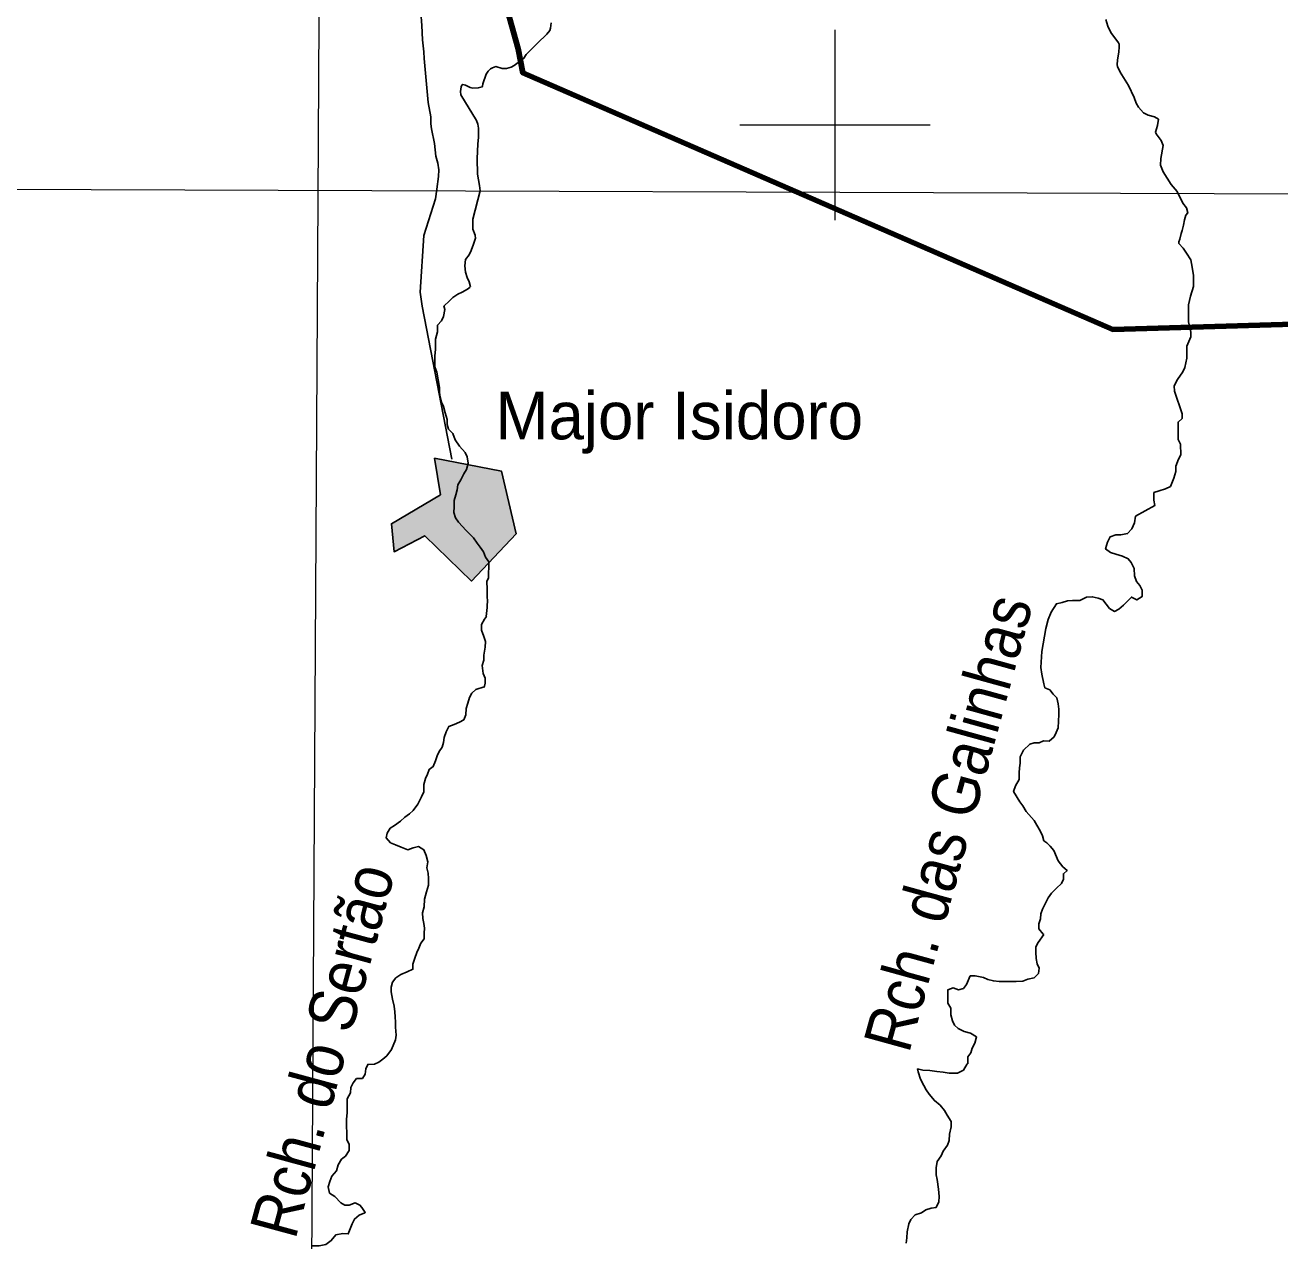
# Model space of a CAD drawing. Extents: x 553962 to 842807, y 8883888 to 9032388.
# Drawn here: x 716483 to 729677, y 8938264 to 8951050 of the extents above; entities that cross this region are included whole.
import ezdxf
from ezdxf.enums import TextEntityAlignment as Align

# ---------------------------------------------------------------- set-up
doc = ezdxf.new("R2010")
doc.units = 0
doc.header["$LTSCALE"] = 200
for name, color, linetype, lineweight in [('1', 7, 'Continuous', 13), ('12', 7, 'Continuous', 25), ('2', 7, 'Continuous', 13), ('21', 7, 'Continuous', 25), ('24', 7, 'Continuous', 25), ('9', 7, 'Continuous', 90)]:
    doc.layers.add(name, color=color, linetype=linetype, lineweight=lineweight)
doc.layers.add('41', color=7, linetype='Continuous')
doc.layers.add('49', color=7, linetype='Continuous')

msp = doc.modelspace()

# ---------------------------------------------------------------- hatches: boundary and pattern name
at = {"layer": '21'}
msp.add_hatch(color=256, dxfattribs=at).paths.add_polyline_path([(720787.1, 8946496.4), (720850.6, 8946110.2), (720334.5, 8945806.5), (720363, 8945511.1), (720684.9, 8945680.2), (721175.9, 8945203.6), (721647.6, 8945700.8), (721491.5, 8946358.8)])

# ---------------------------------------------------------------- linework, layer by layer
at = {"layer": '1'}
msp.add_line((565315.3, 8949866.8), (791497.7, 8949052.2), dxfattribs=at)
msp.add_lwpolyline([(719978.9, 9023574.5), (719561.6, 8949232.2), (719215.6, 8890710.6)], dxfattribs=at)
at = {"layer": '12'}
for points in [[(720644.9, 8951350), (720646.6, 8951317.5), (720645, 8951184.2), (720655.2, 8951046.6), (720660.7, 8950896.5), (720676.6, 8950767.3), (720679.5, 8950698.6), (720720, 8950234.3), (720748.8, 8950083.7), (720750.6, 8950010.8), (720756.6, 8949959.2), (720786.4, 8949804.4), (720801.7, 8949671.1), (720822.7, 8949598), (720833.3, 8949529.3), (720830.9, 8949456.4), (720814.3, 8949323), (720797.8, 8949224.2)], [(720797.8, 8949224.2), (720675.5, 8948838), (720637.7, 8948242.1), (720657.5, 8948094.3), (720969.8, 8946485.6)]]:
    msp.add_lwpolyline(points, dxfattribs=at)
at = {"layer": '2'}
for p, q in [((725000, 8949000), (725000, 8951000)), ((724000, 8950000), (726000, 8950000))]:
    msp.add_line(p, q, dxfattribs=at)
at = {"layer": '21'}
msp.add_lwpolyline([(720787.1, 8946496.4), (720850.6, 8946110.2), (720334.5, 8945806.5), (720363, 8945511.1), (720684.9, 8945680.2), (721175.9, 8945203.6), (721647.6, 8945700.8), (721491.5, 8946358.8)], close=True, dxfattribs=at)
at = {"layer": '24'}
for points in [[(727845.7, 8951109.5), (727868.8, 8951037.2), (727900.2, 8950972.9), (727980.7, 8950863.7), (727986.6, 8950849.9), (727988.4, 8950820.9), (727984.7, 8950765.2), (727967.7, 8950684.6), (727966.2, 8950633.4), (727970.7, 8950612.8), (727995.9, 8950553.3), (728084, 8950413), (728146, 8950288.8), (728166.5, 8950228.6), (728190.4, 8950188.3), (728241.6, 8950126.4), (728291.3, 8950100.9), (728357.7, 8950086.8), (728400.8, 8950059.1), (728388.3, 8949995.5), (728368.3, 8949923.4), (728374.6, 8949907.3), (728428.1, 8949834.8), (728450.3, 8949782.8), (728425.1, 8949647.1), (728421, 8949575.3), (728450.8, 8949507.4), (728532.8, 8949374.5), (728598.3, 8949300.4), (728656.5, 8949177.3)], [(722016.1, 8951074.9), (722008, 8951019.3), (722000.1, 8950992.6), (721969, 8950952.7), (721869.3, 8950860.9), (721753, 8950739.2), (721728.9, 8950700.5), (721627.2, 8950625.8), (721594.7, 8950607.3), (721543.8, 8950594), (721500.2, 8950594.2), (721433.2, 8950614.3), (721396.2, 8950601.1), (721377.1, 8950590.3), (721351, 8950564.9), (721332.8, 8950532.1), (721297.2, 8950432.1), (721294.4, 8950408.3), (721289.9, 8950402.2), (721248.6, 8950389.7), (721192.8, 8950385.5), (721162.4, 8950393.5), (721112.3, 8950419.6), (721087.2, 8950423.9), (721075.9, 8950419.2), (721066.9, 8950399.9), (721059.7, 8950351.2), (721065.8, 8950315.3), (721229.4, 8950044.8), (721245.2, 8950008.3), (721250.1, 8949966.3)], [(721250.1, 8949966.3), (721250.2, 8949871.2), (721250.2, 8949871.2), (721243.6, 8949796.7), (721237.8, 8949646.3), (721241.5, 8949480.6), (721262.5, 8949362.2), (721267.9, 8949307.1), (721191.4, 8949010.2)], [(728656.5, 8949177.3), (728694.1, 8949128.8), (728707.6, 8949076.1), (728689.3, 8949050.9), (728673.1, 8949000.2), (728664.5, 8948946.7), (728650.8, 8948890.9), (728640, 8948857.9), (728623.6, 8948797), (728615.5, 8948769.1), (728612.7, 8948751.6)], [(721191.4, 8949010.2), (721191, 8948954.2), (721190.6, 8948903.3), (721215.6, 8948842), (721218.6, 8948805.4)], [(721219.8, 8948809.2), (721199.7, 8948745.4), (721173.8, 8948679.3), (721153.2, 8948633.6), (721114.3, 8948584.8), (721107.6, 8948519.8), (721114.3, 8948450.3), (721131.2, 8948394.4), (721151.2, 8948348.5), (721164.9, 8948297.2)], [(728612.7, 8948751.6), (728660.2, 8948703.4), (728695.4, 8948652.3), (728740.7, 8948580.7), (728755.4, 8948504.2), (728770.1, 8948417.6), (728769.8, 8948366.6), (728769.3, 8948300.4), (728738.1, 8948198.8), (728717.1, 8948107.2), (728716.5, 8948015.6), (728715.9, 8947929), (728740.6, 8947821.9), (728740.2, 8947771), (728698.8, 8947674.5), (728698.3, 8947603.2), (728698, 8947547.2), (728677, 8947450.6), (728656.3, 8947404.9), (728599.8, 8947323.7), (728563.7, 8947257.7), (728568.4, 8947201.7), (728648.1, 8946961.9), (728647.8, 8946910.9), (728606.8, 8946875.6), (728606.5, 8946824.6), (728605.9, 8946743.2), (728605.6, 8946692.2), (728630.7, 8946641.2), (728635, 8946529.1), (728609.2, 8946483.4), (728583.3, 8946412.3), (728582.9, 8946356.3), (728562.1, 8946285.1), (728525.9, 8946198.8), (728474.8, 8946173.6), (728408.6, 8946153.6), (728352.5, 8946133.6), (728351.9, 8946052.1), (728361.7, 8945996.1), (728366, 8945992.5)], [(721162.8, 8948295.4), (721135.4, 8948272.2), (721079.2, 8948242), (721033.3, 8948221.9), (720982.2, 8948186.6), (720946.4, 8948151.1), (720887.8, 8948093.3)], [(720886.8, 8948096.7), (720898.2, 8948057.6), (720882.5, 8947986.4), (720861.8, 8947940.7), (720820.8, 8947895.1), (720820.3, 8947823.8), (720799.5, 8947747.6), (720798.7, 8947640.7), (720793.1, 8947569.4), (720792.8, 8947518.5), (720792.4, 8947457.4), (720812.3, 8947401.2), (720827, 8947319.7), (720841.7, 8947238.1), (720841.4, 8947187.2), (720846.1, 8947136.2), (720861, 8947085.2), (720881, 8947039.2), (720900.9, 8946972.9), (720920.8, 8946901.5), (720920.4, 8946850.6), (720935.3, 8946799.6), (720980.8, 8946753.5), (721005.7, 8946687.1), (721051.1, 8946620.6), (721111.6, 8946554.1), (721131.6, 8946508.1), (721141.3, 8946441.8), (721125.6, 8946375.7), (721094.8, 8946330.1), (721063.9, 8946269.2), (721033, 8946213.3), (721027.5, 8946162.4), (721011.9, 8946111.6), (720996.2, 8946050.6), (720995.8, 8945984.4), (720990.3, 8945923.3), (721010.2, 8945867.2), (721040.4, 8945821.2), (721080.8, 8945775.1), (721116.2, 8945739.2), (721156.6, 8945698.2), (721197, 8945657.3), (721237.2, 8945601), (721267.5, 8945560.1)], [(728361.7, 8945996.1), (728157.5, 8945885.3), (728146.8, 8945814.1), (728121, 8945753.1), (728074.9, 8945702.5), (728003.6, 8945687.6), (727952.7, 8945687.9), (727891.5, 8945667.9), (727865.7, 8945612.1), (727844.9, 8945540.9), (727895.5, 8945505), (727951.3, 8945484.2), (728022.4, 8945463.4), (728083.2, 8945437.6), (728113.5, 8945396.7), (728143.5, 8945335.4), (728148.1, 8945259), (728168, 8945197.7), (728203.3, 8945156.8), (728228.4, 8945105.7), (728228, 8945039.5), (728171.8, 8945004.2), (728116, 8945035.1), (728069.9, 8944989.6), (728034.1, 8944949), (727982.9, 8944908.6), (727937, 8944883.4), (727886.3, 8944914.3), (727851, 8944960.3), (727815.8, 8945006.4), (727765, 8945022), (727704.1, 8945037.6), (727643, 8945032.9), (727571.6, 8944997.7), (727495.3, 8944998.2), (727444.4, 8944993.4), (727388.3, 8944978.4), (727327.2, 8944963.6), (727273, 8944875.7), (727239.5, 8944797.4), (727239.5, 8944797.4), (727217.1, 8944704.3), (727172.4, 8944462.1)], [(721267.5, 8945560.1), (721302.7, 8945508.9), (721322.7, 8945452.8), (721358, 8945406.8), (721357.6, 8945345.6), (721357.2, 8945289.6), (721356.8, 8945233.6), (721336.6, 8945202.4)], [(721333.1, 8944831.8), (721314, 8944802.2), (721283.1, 8944746.3), (721282.7, 8944685.2), (721307.7, 8944618.9), (721322.6, 8944567.9), (721322.1, 8944506.8), (721306.3, 8944425.4), (721305.9, 8944369.4), (721290.3, 8944313.4), (721299.9, 8944231.9), (721319.9, 8944180.8), (721319.5, 8944129.9), (721309.9, 8944083.2)], [(727172.4, 8944462.1), (727164.9, 8944294.4), (727172.4, 8944223.6), (727194.7, 8944123), (727205.5, 8944081.4), (727256.2, 8944060.7), (727291.5, 8944014.6), (727331.9, 8943973.7), (727346.8, 8943912.4), (727351.5, 8943856.4), (727351.1, 8943800.4), (727350.6, 8943729.1), (727345, 8943657.8), (727324.3, 8943612.1), (727303.7, 8943566.4), (727252.5, 8943520.9), (727191.5, 8943521.3), (727145.6, 8943501.2), (727094.7, 8943501.5), (727048.8, 8943486.5), (726982.3, 8943425.8), (726946.2, 8943354.7), (726945.7, 8943288.5), (726940.3, 8943237.7), (726934.9, 8943186.8), (726934.4, 8943115.5), (726898.3, 8943049.5), (726877.6, 8942988.5), (726942.9, 8942881.2), (726973.2, 8942840.2), (727008.3, 8942778.9), (727094.2, 8942686.7), (727159.5, 8942569.2), (727179.5, 8942523.2), (727194.4, 8942472.2)], [(721311.4, 8944090.8), (721222.4, 8944064.3), (721181.5, 8944023.8), (721155.7, 8943978.2), (721140.1, 8943917.2), (721119.3, 8943861.3), (721118.9, 8943795.1), (721098.2, 8943744.3), (721052.2, 8943719.1), (720996.1, 8943694), (720940, 8943673.9), (720909.1, 8943618.1), (720888.3, 8943557.1), (720882.9, 8943506.2), (720867.3, 8943455.4), (720836.5, 8943409.8), (720815.8, 8943364.1), (720800.2, 8943313.2), (720774.3, 8943252.3), (720733.5, 8943222), (720712.8, 8943171.2), (720692.1, 8943125.5), (720676.4, 8943064.5), (720675.9, 8942988.1), (720650.1, 8942932.2), (720613.9, 8942856.1), (720562.6, 8942790.2), (720526.8, 8942754.7), (720475.7, 8942719.4), (720429.6, 8942678.9), (720368.3, 8942633.5), (720322.3, 8942603.2), (720291.4, 8942552.5), (720280.9, 8942501.6), (720326.3, 8942450.4), (720377, 8942429.8), (720437.9, 8942403.9), (720508.9, 8942378), (720565, 8942398), (720621, 8942413), (720676.7, 8942377), (720701.7, 8942315.7), (720716.5, 8942249.4), (720706, 8942188.4), (720720.8, 8942132.3), (720725.5, 8942076.2), (720725, 8942004.9), (720704.2, 8941933.8), (720683.3, 8941857.5), (720677.7, 8941776.1), (720662, 8941715.1), (720666.7, 8941653.9), (720676.5, 8941602.9), (720681.2, 8941552), (720680.8, 8941501.1), (720680.4, 8941440), (720644.5, 8941394.3), (720623.8, 8941343.6), (720603.2, 8941297.8), (720582.4, 8941236.9), (720561.6, 8941175.9), (720561.2, 8941119.9), (720500, 8941094.8), (720433.7, 8941064.6), (720382.6, 8941029.3), (720346.7, 8940983.7), (720331.1, 8940932.9), (720330.7, 8940881.9), (720345.5, 8940805.5), (720365.3, 8940734), (720370, 8940672.9), (720374.7, 8940621.9), (720379.4, 8940565.9), (720379, 8940509.9), (720383.5, 8940428.4), (720378.1, 8940377.5), (720336.7, 8940275.9), (720285.4, 8940210), (720244.5, 8940174.6), (720203.6, 8940144.3), (720157.6, 8940124.2), (720086.4, 8940119.6), (720065.7, 8940073.9), (720060.3, 8940017.9), (720029.4, 8939972.2), (719968.4, 8939972.6), (719932.5, 8939927), (719906.7, 8939876.2), (719906.3, 8939820.2), (719870.3, 8939759.3), (719869.9, 8939703.3), (719869.3, 8939611.7), (719863.7, 8939545.5), (719863.2, 8939464), (719867.9, 8939408), (719867.3, 8939326.5), (719892.4, 8939280.5), (719892, 8939214.3), (719850.8, 8939153.5), (719810, 8939123.2), (719773.9, 8939062.3)], [(727194.4, 8942472.2), (727224.8, 8942451.7), (727260.1, 8942415.8), (727300.5, 8942369.7), (727345.5, 8942262.5), (727395.9, 8942196), (727441.4, 8942160.1), (727443.2, 8942160.1)], [(727441.4, 8942160.1), (727400.5, 8942124.7), (727400.1, 8942068.7), (727379.5, 8942023), (727328.2, 8941972.3), (727277, 8941921.7), (727241.1, 8941871), (727205, 8941800), (727179.2, 8941754.3), (727163.6, 8941703.5), (727158.2, 8941652.6), (727142.6, 8941596.7), (727142.2, 8941545.7), (727187.6, 8941489.4), (727193.7, 8941485.1)], [(727194.1, 8941484.8), (727136.1, 8941403.2), (727110.4, 8941357.5), (727110, 8941301.5), (727114.6, 8941235.3), (727124.4, 8941179.2), (727144.4, 8941133.2), (727139, 8941077.2), (727092.9, 8941031.7), (727026.7, 8941016.8), (726975.7, 8940996.8), (726904.4, 8940992.1), (726853.6, 8940992.4), (726792.5, 8940992.8), (726726.4, 8940993.2), (726665.4, 8940998.7), (726604.5, 8941014.3), (726558.9, 8941035), (726472.5, 8941050.8), (726421.7, 8941051.1), (726380.3, 8940959.7), (726349.5, 8940919.1), (726298.6, 8940904.2), (726242.8, 8940924.9), (726186.7, 8940904.8), (726186.2, 8940833.6), (726185.7, 8940762.3), (726215.9, 8940711.2), (726215.4, 8940639.9), (726235.3, 8940578.6), (726255.3, 8940532.7), (726295.8, 8940496.8), (726356.6, 8940465.9), (726422.6, 8940450.2), (726488.4, 8940409), (726467.6, 8940343), (726441.8, 8940292.2), (726426.2, 8940241.4), (726395.4, 8940200.8), (726394.9, 8940125.5)], [(725866.7, 8940074.6), (725866.7, 8940073.8), (725872.8, 8940040.7), (725897.7, 8939964.2), (725932.8, 8939897.8), (725957.9, 8939851.8), (725988.1, 8939805.8), (726043.6, 8939739.2), (726104.3, 8939693), (726149.7, 8939636.7), (726179.9, 8939585.6), (726220.1, 8939519.2), (726219.7, 8939463.2), (726203.9, 8939386.9), (726198.4, 8939320.7), (726182.8, 8939269.9), (726136.6, 8939209.1), (726115.9, 8939158.2), (726074.8, 8939097.4), (726064.2, 8939031.3), (726063.7, 8938960), (726073.5, 8938909), (726088, 8938807.1), (726092.6, 8938730.6), (726092.2, 8938674.6), (726061.2, 8938613.7), (726010.4, 8938608.9), (725954.3, 8938588.9), (725908.3, 8938558.6), (725842, 8938538.7), (725795.9, 8938488)], [(726388.5, 8940126.2), (726348.7, 8940058.5), (726287.4, 8940028.3), (726201, 8940028.9), (726134.9, 8940039.4), (726068.8, 8940044.9), (725997.7, 8940055.6), (725921.5, 8940061.1), (725866.7, 8940073.8), (725866.7, 8940073.8)], [(719773.9, 8939062.3), (719758.2, 8939001.2), (719707, 8938945.6), (719686.3, 8938889.7), (719670.6, 8938833.7), (719685.4, 8938767.4), (719741.1, 8938731.5), (719801.7, 8938664.9), (719844, 8938640.7), (719890.2, 8938638.6), (719890.2, 8938638.6)], [(719890.2, 8938638.6), (719953.8, 8938664.2), (720004.3, 8938640.4), (720024.2, 8938614.6), (720058.9, 8938563), (720061.4, 8938559.7)], [(720060.8, 8938559.8), (720055.8, 8938559.8), (719994.6, 8938534.7), (719948.5, 8938494.2), (719922.7, 8938443.5), (719881.3, 8938336.8), (719825.4, 8938342.2), (719749, 8938327.4), (719702.8, 8938266.6), (719646.6, 8938226.2), (719575.3, 8938211.3), (719495.9, 8938211.8)], [(725795.9, 8938488), (725775.3, 8938442.3), (725759.4, 8938360.9), (725753.9, 8938294.8), (725748.4, 8938238.8)]]:
    msp.add_lwpolyline(points, dxfattribs=at)
msp.add_spline([(721338.8, 8945205.7), (721343, 8945051.6), (721343, 8944957), (721332, 8944830.1)], degree=3, dxfattribs=at)
at = {"layer": '9'}
msp.add_lwpolyline([(717295.3, 8959630.3), (717636.9, 8956393.6), (717537.2, 8955887), (718376.1, 8955487), (718808.6, 8955185.8), (719472.1, 8954177.6), (719984.6, 8952814.2), (721077.3, 8952390.4), (721486.8, 8951456.6), (721666.8, 8950799.8), (721718.4, 8950547.1), (727920.4, 8947850.3), (733274.5, 8948007.9), (737635.8, 8948628.8)], dxfattribs=at)

# ---------------------------------------------------------------- texts
at = {"layer": '41'}
msp.add_text('Major Isidoro', height=500, dxfattribs=at).set_placement((721429.9, 8946693.7))
at = {"layer": '49', "width": 0.9}
for s, rotation, p in [('Rch. das Galinhas', 74.592, (726429.3, 8942595.9)), ('Rch. do Sertão', 74.808, (719849.9, 8940205))]:
    msp.add_text(s, height=500, rotation=rotation, dxfattribs=at).set_placement(p, align=Align.CENTER)

doc.saveas('drawing.dxf')
